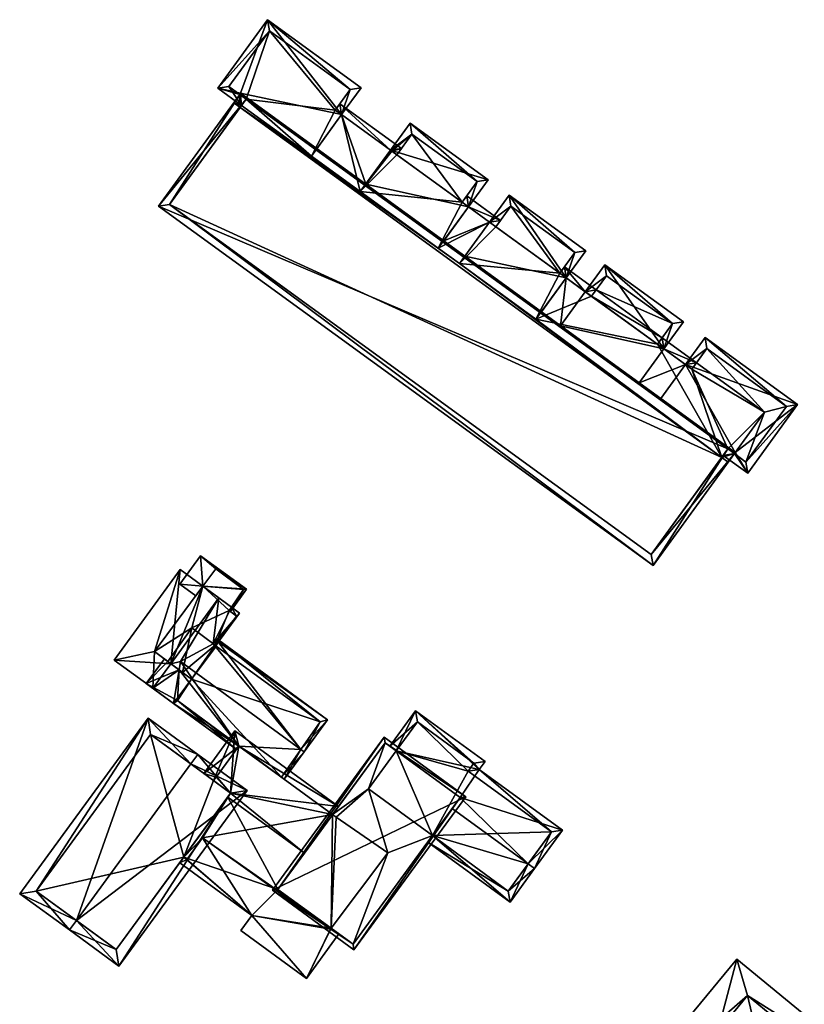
# Model space of a CAD drawing. Header units: inches. Extents: x 2685601 to 2690022, y 1235992 to 1239010.
# Tile 281 of 390: x 2689159 to 2689209, y 1237568 to 1237630. Entities that reach past the tile are written whole.
import ezdxf

# ---------------------------------------------------------------- set-up
doc = ezdxf.new("R2010")
doc.units = ezdxf.units.IN
doc.header["$MEASUREMENT"] = 0
doc.layers.add('Gebaeude Einzelhaus', color=10, linetype='Continuous')

msp = doc.modelspace()

# ---------------------------------------------------------------- meshes
at = {"layer": 'Gebaeude Einzelhaus'}
mesh = msp.add_polyface(dxfattribs=at)
corners = [(2689173.304, 1237625.738, 477.322), (2689173.255, 1237625.67, 475.916), (2689173.255, 1237625.67, 477.288), (2689173.304, 1237625.738, 475.879), (2689168.804, 1237618.695, 473.968), (2689173.269, 1237624.84, 475.663), (2689173.269, 1237624.84, 464.534), (2689173.365, 1237624.972, 476.137), (2689173.365, 1237624.972, 475.604), (2689173.659, 1237625.376, 477.288), (2689173.659, 1237625.376, 475.916), (2689173.365, 1237624.972, 464.534), (2689175.126, 1237629.706, 464.534), (2689173.659, 1237625.376, 464.534), (2689172.56, 1237626.175, 464.534), (2689173.659, 1237625.376, 475.422), (2689172.56, 1237626.175, 475.916), (2689175.126, 1237629.706, 473.988), (2689168.105, 1237618.585, 473.767), (2689173.3, 1237625.637, 475.422), (2689172.865, 1237625.134, 475.663), (2689173.255, 1237625.67, 475.423), (2689171.861, 1237626.065, 476.137), (2689175.016, 1237630.405, 473.767)]
mesh.append_faces([[corners[k] for k in face] for face in [(2, 9, 4), (2, 18, 9), (0, 2, 9), (8, 19, 15), (5, 20, 8), (8, 20, 19), (19, 20, 21), (5, 21, 20), (5, 19, 21), (8, 19, 5), (8, 15, 19), (7, 1, 10), (22, 16, 7), (7, 16, 1), (23, 17, 22), (22, 17, 16), (1, 7, 10), (1, 22, 7), (1, 3, 22), (22, 3, 23)]], dxfattribs={"color": 13})
mesh.append_faces([[corners[k] for k in face] for face in [(0, 1, 2), (0, 3, 1), (4, 5, 6), (4, 7, 5), (5, 7, 8), (4, 9, 7), (7, 9, 10), (2, 10, 9), (2, 1, 10), (8, 6, 5), (8, 11, 6), (12, 13, 14), (8, 15, 11), (11, 15, 13), (7, 10, 8), (8, 10, 15), (15, 14, 13), (15, 16, 14), (15, 1, 16), (15, 10, 1), (16, 17, 14), (14, 17, 12)]], dxfattribs={"color": 41})
mesh = msp.add_polyface(dxfattribs=at)
corners = [(2689173.304, 1237625.738, 477.322), (2689178.134, 1237622.227, 475.879), (2689173.304, 1237625.738, 475.879), (2689181.228, 1237619.978, 475.879), (2689177.791, 1237621.754, 464.534), (2689173.269, 1237624.84, 464.534), (2689173.365, 1237624.972, 464.534), (2689179.703, 1237624.385, 474.422), (2689182.799, 1237622.139, 474.421), (2689179.703, 1237624.385, 464.534), (2689182.799, 1237622.139, 464.534), (2689184.149, 1237623.146, 473.988), (2689183.2, 1237621.841, 474.423), (2689183.2, 1237621.841, 474.7), (2689183.2, 1237621.841, 464.534), (2689184.149, 1237623.146, 464.534), (2689173.659, 1237625.376, 464.534), (2689180.248, 1237625.984, 464.534), (2689179.299, 1237624.678, 464.534), (2689175.126, 1237629.706, 464.534), (2689178.134, 1237622.227, 475.392), (2689179.703, 1237624.385, 474.7), (2689175.126, 1237629.706, 473.988), (2689180.248, 1237625.984, 473.988), (2689179.299, 1237624.678, 474.423), (2689179.299, 1237624.678, 474.7), (2689179.593, 1237625.082, 474.242), (2689183.494, 1237622.246, 474.241), (2689181.228, 1237619.978, 475.392), (2689182.881, 1237622.08, 474.698), (2689182.799, 1237622.139, 474.698), (2689188.279, 1237620.145, 473.988), (2689184.039, 1237623.845, 473.767), (2689180.946, 1237626.094, 473.767), (2689175.016, 1237630.405, 473.767)]
mesh.append_faces([[corners[k] for k in face] for face in [(26, 7, 24), (27, 8, 26), (26, 8, 7), (24, 7, 26), (26, 8, 27), (8, 26, 7), (28, 7, 20), (28, 8, 7), (13, 29, 11), (11, 29, 30), (31, 11, 32), (32, 11, 30), (21, 23, 33), (33, 23, 34), (34, 23, 22), (21, 25, 23), (34, 21, 33), (34, 2, 21), (21, 2, 1)]], dxfattribs={"color": 13})
mesh.append_faces([[corners[k] for k in face] for face in [(0, 1, 2), (0, 3, 1), (4, 5, 6), (7, 8, 9), (9, 8, 10), (11, 12, 13), (11, 14, 12), (11, 15, 14), (16, 4, 6), (17, 18, 19), (19, 18, 16), (16, 18, 4), (4, 18, 9), (1, 20, 21), (21, 20, 7), (22, 23, 19), (19, 23, 17), (24, 23, 25), (24, 18, 23), (23, 18, 17), (7, 24, 21), (21, 24, 25), (7, 18, 24), (7, 9, 18)]], dxfattribs={"color": 41})
mesh = msp.add_polyface(dxfattribs=at)
corners = [(2689173.269, 1237624.84, 464.534), (2689203.786, 1237602.658, 464.533), (2689168.804, 1237618.695, 464.534), (2689178.134, 1237622.227, 475.879), (2689181.228, 1237619.978, 475.392), (2689178.134, 1237622.227, 475.392), (2689181.228, 1237619.978, 475.879), (2689173.304, 1237625.738, 477.322), (2689186.167, 1237616.387, 475.88), (2689187.508, 1237615.412, 475.879), (2689186.167, 1237616.387, 475.392), (2689199.32, 1237596.513, 464.533), (2689168.804, 1237618.695, 473.968), (2689180.885, 1237619.506, 464.534), (2689179.703, 1237624.385, 464.534), (2689182.799, 1237622.139, 464.534), (2689177.791, 1237621.754, 464.534), (2689187.165, 1237614.941, 464.534), (2689185.824, 1237615.916, 464.534), (2689183.2, 1237621.841, 464.534), (2689182.881, 1237622.08, 464.534), (2689187.33, 1237618.839, 464.534), (2689184.149, 1237623.146, 464.534), (2689188.279, 1237620.145, 464.534), (2689183.2, 1237621.841, 474.423), (2689182.881, 1237622.08, 474.698), (2689183.2, 1237621.841, 474.7), (2689182.881, 1237622.08, 474.421), (2689182.799, 1237622.139, 474.698), (2689182.799, 1237622.139, 474.421), (2689184.149, 1237623.146, 473.988), (2689188.279, 1237620.145, 473.988), (2689173.255, 1237625.67, 477.288), (2689168.105, 1237618.585, 473.767), (2689199.43, 1237595.814, 473.766), (2689173.659, 1237625.376, 477.288), (2689204.175, 1237603.193, 477.289), (2689204.629, 1237602.966, 477.322), (2689183.494, 1237622.246, 474.241), (2689187.735, 1237618.545, 474.701), (2689188.978, 1237620.255, 473.767), (2689184.039, 1237623.845, 473.767)]
mesh.append_faces([[corners[k] for k in face] for face in [(32, 12, 33), (33, 12, 34), (35, 33, 36), (7, 35, 37), (38, 27, 29), (38, 24, 27), (24, 38, 27), (29, 27, 38), (39, 6, 8), (40, 28, 39), (39, 28, 6), (40, 41, 28)]], dxfattribs={"color": 13})
mesh.append_faces([[corners[k] for k in face] for face in [(0, 1, 2), (3, 4, 5), (3, 6, 4), (7, 8, 6), (7, 9, 8), (8, 9, 10), (11, 12, 2), (12, 0, 2), (13, 14, 15), (13, 16, 14), (17, 0, 18), (18, 0, 13), (13, 0, 16), (19, 13, 20), (20, 13, 15), (19, 21, 13), (13, 21, 18), (19, 22, 21), (21, 22, 23), (24, 25, 26), (24, 27, 25), (24, 19, 27), (27, 19, 20), (27, 28, 25), (27, 29, 28), (27, 20, 29), (29, 20, 15), (30, 31, 22), (6, 28, 4), (4, 28, 29)]], dxfattribs={"color": 41})
mesh = msp.add_polyface(dxfattribs=at)
corners = [(2689204.629, 1237602.966, 477.322), (2689187.508, 1237615.412, 475.879), (2689173.304, 1237625.738, 477.322), (2689186.167, 1237616.387, 475.392), (2689187.508, 1237615.412, 475.392), (2689199.32, 1237596.513, 473.967), (2689168.804, 1237618.695, 473.968), (2689199.32, 1237596.513, 464.533), (2689187.165, 1237614.941, 464.534), (2689185.824, 1237615.916, 464.534), (2689189.076, 1237617.57, 464.534), (2689187.735, 1237618.545, 464.534), (2689203.786, 1237602.658, 464.533), (2689173.269, 1237624.84, 464.534), (2689189.076, 1237617.57, 474.423), (2689187.735, 1237618.545, 474.423), (2689187.33, 1237618.839, 464.534), (2689184.149, 1237623.146, 464.534), (2689188.279, 1237620.145, 473.988), (2689188.279, 1237620.145, 464.534), (2689187.33, 1237618.839, 474.423), (2689187.33, 1237618.839, 474.701), (2689187.735, 1237618.545, 474.701), (2689186.167, 1237616.387, 475.88), (2689189.48, 1237617.276, 464.534), (2689189.076, 1237617.57, 474.701), (2689189.48, 1237617.276, 474.423), (2689189.48, 1237617.276, 474.701), (2689190.429, 1237618.581, 473.988), (2689199.43, 1237595.814, 473.766), (2689189.774, 1237617.681, 474.241), (2689187.624, 1237619.244, 474.241), (2689188.978, 1237620.255, 473.767), (2689184.039, 1237623.845, 473.767)]
mesh.append_faces([[corners[k] for k in face] for face in [(29, 6, 5), (30, 15, 31), (31, 15, 20), (30, 14, 15), (30, 26, 14), (14, 3, 4), (14, 15, 3), (15, 31, 20), (26, 30, 14), (14, 30, 15), (15, 30, 31), (21, 18, 22), (22, 18, 32), (32, 18, 33), (28, 27, 25)]], dxfattribs={"color": 13})
mesh.append_faces([[corners[k] for k in face] for face in [(0, 1, 2), (3, 1, 4), (5, 6, 7), (8, 9, 10), (10, 9, 11), (8, 12, 13), (11, 14, 10), (11, 15, 14), (9, 16, 11), (17, 18, 19), (20, 18, 21), (20, 16, 18), (18, 16, 19), (15, 21, 22), (15, 20, 21), (15, 11, 20), (20, 11, 16), (23, 3, 22), (22, 3, 15), (24, 8, 10), (1, 25, 4), (4, 25, 14), (26, 25, 27), (26, 14, 25), (26, 24, 14), (14, 24, 10), (28, 26, 27), (28, 24, 26)]], dxfattribs={"color": 41})
mesh = msp.add_polyface(dxfattribs=at)
corners = [(2689193.568, 1237611.007, 475.879), (2689195.137, 1237613.165, 474.7), (2689193.568, 1237611.007, 475.392), (2689195.137, 1237613.165, 474.423), (2689204.629, 1237602.966, 477.322), (2689192.357, 1237611.887, 475.879), (2689187.508, 1237615.412, 475.879), (2689192.357, 1237611.887, 475.392), (2689195.541, 1237612.871, 464.534), (2689192.014, 1237611.416, 464.534), (2689193.925, 1237614.045, 464.534), (2689203.786, 1237602.658, 464.533), (2689187.165, 1237614.941, 464.534), (2689193.925, 1237614.045, 474.423), (2689194.469, 1237615.645, 464.534), (2689193.52, 1237614.34, 464.534), (2689190.429, 1237618.581, 464.534), (2689189.48, 1237617.276, 464.534), (2689193.925, 1237614.045, 474.7), (2689190.429, 1237618.581, 473.988), (2689194.469, 1237615.645, 473.987), (2689193.52, 1237614.34, 474.423), (2689193.52, 1237614.34, 474.7), (2689204.175, 1237603.193, 477.289), (2689173.659, 1237625.376, 477.288), (2689193.814, 1237614.744, 474.241), (2689190.319, 1237619.28, 473.767), (2689189.076, 1237617.57, 474.701), (2689195.168, 1237615.755, 473.767)]
mesh.append_faces([[corners[k] for k in face] for face in [(23, 4, 24), (25, 13, 21), (25, 3, 13), (21, 13, 25), (3, 25, 13), (13, 2, 3), (13, 7, 2), (20, 19, 26), (26, 19, 27), (28, 20, 26), (22, 20, 18), (18, 20, 28), (18, 6, 5), (18, 27, 6), (18, 26, 27), (18, 28, 26)]], dxfattribs={"color": 13})
mesh.append_faces([[corners[k] for k in face] for face in [(0, 1, 2), (2, 1, 3), (4, 5, 6), (5, 2, 7), (5, 0, 2), (8, 9, 10), (9, 11, 12), (3, 10, 13), (3, 8, 10), (14, 15, 16), (16, 15, 17), (17, 15, 12), (12, 15, 9), (9, 15, 10), (18, 7, 13), (18, 5, 7), (19, 16, 17), (19, 20, 16), (16, 20, 14), (21, 20, 22), (21, 15, 20), (20, 15, 14), (13, 22, 18), (13, 21, 22), (13, 10, 21), (21, 10, 15)]], dxfattribs={"color": 41})
mesh = msp.add_polyface(dxfattribs=at)
corners = [(2689201.483, 1237608.552, 474.423), (2689199.914, 1237606.394, 475.392), (2689201.483, 1237608.552, 474.7), (2689199.914, 1237606.394, 475.88), (2689201.888, 1237608.258, 474.7), (2689201.888, 1237608.258, 474.422), (2689202.836, 1237609.563, 473.987), (2689202.181, 1237608.662, 474.241), (2689202.181, 1237608.662, 464.533), (2689202.836, 1237609.563, 464.533), (2689200.112, 1237609.549, 474.7), (2689198.543, 1237607.39, 475.392), (2689200.112, 1237609.549, 474.422), (2689198.543, 1237607.39, 475.879), (2689168.804, 1237618.695, 464.534), (2689203.786, 1237602.658, 464.533), (2689199.32, 1237596.513, 464.533), (2689204.629, 1237602.966, 477.322), (2689204.629, 1237602.966, 475.879), (2689193.568, 1237611.007, 475.879), (2689192.357, 1237611.887, 475.879), (2689204.175, 1237603.193, 477.289), (2689199.32, 1237596.513, 473.967), (2689203.786, 1237602.658, 475.663), (2689199.708, 1237609.843, 464.533), (2689192.014, 1237611.416, 464.534), (2689201.888, 1237608.258, 464.533), (2689204.175, 1237603.193, 464.533), (2689206.491, 1237605.529, 464.533), (2689199.43, 1237595.814, 473.766), (2689204.58, 1237602.899, 477.289), (2689168.105, 1237618.585, 473.767)]
mesh.append_faces([[corners[k] for k in face] for face in [(2, 6, 4), (18, 2, 3), (10, 19, 13), (29, 22, 30), (30, 22, 21), (21, 29, 30), (21, 31, 29), (7, 0, 12), (7, 5, 0), (7, 0, 5), (0, 7, 12), (12, 11, 0), (0, 11, 1)]], dxfattribs={"color": 13})
mesh.append_faces([[corners[k] for k in face] for face in [(0, 1, 2), (2, 1, 3), (4, 0, 2), (4, 5, 0), (6, 7, 4), (4, 7, 5), (6, 8, 7), (6, 9, 8), (10, 11, 12), (10, 13, 11), (14, 15, 16), (3, 17, 18), (17, 19, 20), (11, 13, 1), (1, 13, 3), (3, 13, 17), (17, 13, 19), (21, 22, 23), (23, 22, 15), (15, 22, 16), (24, 15, 25), (24, 26, 15), (15, 26, 27), (28, 26, 8), (0, 26, 12), (12, 26, 24), (0, 5, 26), (7, 26, 5), (7, 8, 26)]], dxfattribs={"color": 41})
mesh = msp.add_polyface(dxfattribs=at)
corners = [(2689200.001, 1237610.247, 464.533), (2689195.835, 1237613.275, 464.534), (2689200.656, 1237611.149, 464.534), (2689196.49, 1237614.176, 464.534), (2689195.541, 1237612.871, 474.7), (2689195.541, 1237612.871, 474.423), (2689195.137, 1237613.165, 474.7), (2689195.137, 1237613.165, 474.423), (2689196.49, 1237614.176, 473.987), (2689195.835, 1237613.275, 474.241), (2689200.656, 1237611.149, 473.987), (2689199.708, 1237609.843, 474.7), (2689200.001, 1237610.247, 474.241), (2689199.708, 1237609.843, 474.422), (2689200.112, 1237609.549, 474.7), (2689200.112, 1237609.549, 474.422), (2689199.708, 1237609.843, 464.533), (2689195.541, 1237612.871, 464.534), (2689192.014, 1237611.416, 464.534), (2689202.726, 1237610.261, 473.766), (2689202.836, 1237609.563, 473.987), (2689201.483, 1237608.552, 474.7), (2689196.38, 1237614.875, 473.767), (2689201.355, 1237611.259, 473.767), (2689193.568, 1237611.007, 475.879), (2689193.814, 1237614.744, 474.241), (2689202.181, 1237608.662, 474.241)]
mesh.append_faces([[corners[k] for k in face] for face in [(19, 20, 21), (11, 10, 14), (8, 4, 6), (10, 8, 22), (22, 8, 6), (14, 10, 23), (23, 10, 22), (14, 6, 24), (23, 22, 14), (14, 22, 6), (9, 7, 25), (9, 5, 7), (26, 15, 12), (12, 15, 13), (15, 26, 12), (13, 15, 12), (9, 7, 5), (7, 9, 25)]], dxfattribs={"color": 13})
mesh.append_faces([[corners[k] for k in face] for face in [(0, 1, 2), (2, 1, 3), (4, 5, 6), (6, 5, 7), (8, 9, 4), (4, 9, 5), (8, 1, 9), (8, 3, 1), (8, 10, 3), (3, 10, 2), (10, 0, 2), (11, 12, 10), (10, 12, 0), (11, 13, 12), (14, 15, 11), (11, 15, 13), (16, 17, 0), (0, 17, 1), (16, 18, 17), (7, 5, 17), (9, 17, 5), (9, 1, 17), (13, 16, 12), (12, 16, 0), (15, 16, 13)]], dxfattribs={"color": 41})
mesh = msp.add_polyface(dxfattribs=at)
corners = [(2689207.881, 1237605.896, 464.533), (2689206.491, 1237605.529, 464.533), (2689202.836, 1237609.563, 464.533), (2689202.181, 1237608.662, 464.533), (2689205.315, 1237602.365, 464.533), (2689204.579, 1237602.899, 464.533), (2689202.836, 1237609.563, 473.987), (2689207.881, 1237605.896, 473.987), (2689205.315, 1237602.365, 475.916), (2689204.579, 1237602.899, 475.422), (2689204.58, 1237602.899, 475.916), (2689204.58, 1237602.899, 477.289), (2689204.629, 1237602.966, 477.322), (2689204.629, 1237602.966, 475.879), (2689204.175, 1237603.193, 475.916), (2689204.175, 1237603.193, 475.422), (2689204.175, 1237603.193, 477.289), (2689203.786, 1237602.658, 475.663), (2689204.175, 1237603.193, 464.533), (2689201.888, 1237608.258, 464.533), (2689203.786, 1237602.658, 464.533), (2689208.58, 1237606.006, 473.766), (2689202.726, 1237610.261, 473.766), (2689205.425, 1237601.666, 476.137), (2689203.881, 1237602.789, 476.137), (2689201.483, 1237608.552, 474.7), (2689204.19, 1237602.364, 475.663)]
mesh.append_faces([[corners[k] for k in face] for face in [(21, 7, 22), (22, 7, 6), (23, 8, 21), (21, 8, 7), (23, 10, 8), (23, 24, 10), (10, 24, 14), (23, 10, 24), (24, 10, 14), (23, 13, 10), (23, 21, 13), (13, 21, 25), (25, 21, 22), (16, 11, 12), (26, 17, 9), (9, 17, 15), (26, 9, 17), (17, 9, 15)]], dxfattribs={"color": 13})
mesh.append_faces([[corners[k] for k in face] for face in [(0, 1, 2), (2, 1, 3), (0, 4, 1), (1, 4, 5), (6, 7, 2), (2, 7, 0), (7, 4, 0), (7, 8, 4), (8, 9, 4), (4, 9, 5), (8, 10, 9), (11, 10, 12), (12, 10, 13), (10, 14, 9), (9, 14, 15), (10, 11, 14), (14, 11, 16), (16, 17, 14), (14, 17, 15), (18, 1, 5), (18, 19, 1), (9, 15, 5), (5, 15, 18), (20, 15, 17), (20, 18, 15)]], dxfattribs={"color": 41})
mesh = msp.add_polyface(dxfattribs=at)
corners = [(2689168.878, 1237589.584, 473.15), (2689165.293, 1237589.813, 472.013), (2689167.739, 1237588.025, 473.15), (2689169.478, 1237595.544, 472.013), (2689170.918, 1237594.492, 472.683), (2689171.925, 1237593.756, 473.151), (2689171.683, 1237590.751, 472.049), (2689171.723, 1237590.72, 472.013), (2689173.24, 1237592.796, 472.013), (2689171.571, 1237590.835, 472.146), (2689172.728, 1237593.17, 472.456), (2689169.49, 1237589.733, 472.867), (2689169.402, 1237589.194, 472.695), (2689169.054, 1237587.065, 472.013), (2689170.184, 1237588.612, 472.013), (2689167.85, 1237590.35, 472.67), (2689173.05, 1237592.604, 472.041), (2689172.581, 1237592.954, 472.45), (2689171.856, 1237590.985, 472.048), (2689169.444, 1237594.629, 472.206), (2689170.466, 1237593.882, 472.206), (2689170.918, 1237594.492, 471.915), (2689173.678, 1237594.299, 471.349), (2689172.728, 1237593.17, 471.914), (2689170.76, 1237596.43, 471.349), (2689172.655, 1237592.898, 472.015), (2689172.581, 1237592.954, 472.014), (2689171.731, 1237595.589, 471.39), (2689173.48, 1237594.277, 471.401), (2689170.918, 1237594.492, 466.764), (2689167.85, 1237590.35, 466.764), (2689168.703, 1237589.715, 472.697), (2689168.703, 1237589.715, 466.764), (2689173.05, 1237592.604, 466.764), (2689171.683, 1237590.751, 466.764), (2689172.581, 1237592.954, 466.764), (2689172.728, 1237593.17, 466.764), (2689170.206, 1237591.863, 466.764), (2689173.48, 1237594.277, 466.764), (2689171.731, 1237595.589, 466.764)]
mesh.append_faces([[corners[k] for k in face] for face in [(23, 25, 26), (28, 22, 23), (23, 22, 25), (24, 21, 19), (19, 21, 20), (28, 27, 22), (22, 27, 24), (24, 27, 21), (22, 23, 25), (25, 23, 26), (19, 21, 24), (24, 21, 22), (22, 21, 23), (19, 20, 21), (18, 7, 6), (18, 16, 7), (7, 16, 8), (8, 16, 10), (10, 16, 17), (2, 12, 13), (13, 12, 14), (2, 0, 12), (3, 15, 1), (1, 15, 2), (2, 15, 0), (3, 4, 15), (12, 13, 14), (12, 2, 13), (11, 0, 12), (12, 0, 2), (9, 5, 11), (11, 5, 0), (9, 10, 5), (6, 8, 9), (9, 8, 10), (6, 7, 8), (3, 0, 4), (4, 0, 5), (3, 1, 0), (0, 1, 2)]], dxfattribs={"color": 13})
mesh.append_faces([[corners[k] for k in face] for face in [(36, 29, 38), (38, 29, 39), (27, 29, 21), (27, 39, 29), (27, 38, 39), (27, 28, 38), (23, 36, 28), (28, 36, 38), (29, 37, 30), (30, 37, 32), (29, 35, 37), (37, 35, 34), (34, 35, 33), (29, 36, 35), (23, 35, 36), (23, 26, 35), (23, 10, 26), (26, 10, 17), (16, 26, 17), (16, 33, 26), (26, 33, 35), (33, 18, 34), (34, 18, 6), (33, 16, 18), (31, 15, 32), (32, 15, 30), (31, 0, 15), (31, 12, 0), (21, 15, 4), (21, 30, 15), (21, 29, 30), (5, 21, 4), (5, 23, 21), (5, 10, 23)]], dxfattribs={"color": 41})
mesh = msp.add_polyface(dxfattribs=at)
corners = [(2689167.331, 1237588.323, 472.013), (2689169.402, 1237589.194, 472.695), (2689168.703, 1237589.715, 472.697), (2689169.054, 1237587.065, 472.013), (2689173.2, 1237584.35, 472.103), (2689169.49, 1237589.733, 472.867), (2689168.473, 1237589.886, 472.698), (2689173.049, 1237584.147, 472.013), (2689177.128, 1237584.155, 472.866), (2689176.06, 1237582.257, 472.102), (2689177.335, 1237584.004, 472.866), (2689171.856, 1237590.985, 472.048), (2689178.815, 1237586.03, 472.013), (2689171.916, 1237591.067, 472.013), (2689171.571, 1237590.835, 472.146), (2689169.3, 1237587.25, 472.117), (2689170.2, 1237588.6, 472.691), (2689175.9, 1237582.4, 472.109), (2689178.35, 1237585.9, 472.142), (2689171.75, 1237590.7, 472.147), (2689169.3, 1237587.25, 466.764), (2689175.9, 1237582.4, 466.764), (2689178.35, 1237585.9, 466.764), (2689171.75, 1237590.7, 466.764), (2689171.683, 1237590.751, 472.049), (2689171.683, 1237590.751, 466.764), (2689168.703, 1237589.715, 466.764), (2689169.62, 1237589.032, 466.764), (2689170.2, 1237588.6, 466.764), (2689170.206, 1237591.863, 466.764)]
mesh.append_faces([[corners[k] for k in face] for face in [(13, 19, 11), (11, 19, 14), (10, 18, 12), (12, 18, 13), (13, 18, 19), (10, 8, 18), (4, 17, 9), (9, 17, 10), (10, 17, 8), (3, 15, 7), (7, 15, 4), (4, 15, 17), (15, 1, 16), (3, 0, 15), (15, 0, 1), (1, 0, 2), (2, 0, 6), (8, 14, 5), (8, 11, 14), (10, 12, 8), (8, 12, 11), (11, 12, 13), (8, 9, 10), (5, 4, 8), (8, 4, 9), (4, 3, 7), (0, 2, 6), (5, 1, 4), (4, 1, 3), (3, 1, 0), (0, 1, 2)]], dxfattribs={"color": 13})
mesh.append_faces([[corners[k] for k in face] for face in [(25, 27, 29), (29, 27, 26), (23, 28, 25), (25, 28, 27), (28, 21, 20), (23, 22, 28), (28, 22, 21), (15, 28, 20), (15, 16, 28), (1, 27, 16), (16, 27, 28), (1, 26, 27), (1, 2, 26), (24, 23, 25), (14, 19, 24), (24, 19, 23), (19, 18, 23), (23, 18, 22), (8, 22, 18), (8, 17, 22), (22, 17, 21), (17, 20, 21), (17, 15, 20)]], dxfattribs={"color": 41})
mesh = msp.add_polyface(dxfattribs=at)
corners = [(2689187.214, 1237581.095, 473.388), (2689193.699, 1237579.034, 472.318), (2689188.423, 1237582.886, 472.318), (2689191.516, 1237576.893, 473.813), (2689191.92, 1237576.598, 473.813), (2689184.393, 1237586.591, 472.013), (2689188.786, 1237583.383, 472.013), (2689183.161, 1237584.057, 473.387), (2689182.756, 1237584.352, 473.387), (2689186.709, 1237580.403, 473.813), (2689185.453, 1237578.685, 472.772), (2689185.158, 1237578.281, 472.528), (2689190.37, 1237574.475, 472.527), (2689190.261, 1237575.174, 472.772), (2689193, 1237578.925, 472.566), (2689187.723, 1237582.778, 472.566), (2689188.086, 1237583.274, 472.261), (2689184.501, 1237585.893, 472.261), (2689190.261, 1237575.174, 466.764), (2689193, 1237578.925, 466.764), (2689187.723, 1237582.778, 466.764), (2689188.086, 1237583.274, 466.764), (2689184.501, 1237585.893, 466.764), (2689183.161, 1237584.057, 466.764), (2689185.453, 1237578.685, 466.764), (2689181.4, 1237581.645, 466.764)]
mesh.append_faces([[corners[k] for k in face] for face in [(5, 17, 8), (8, 17, 7), (2, 16, 6), (6, 16, 5), (5, 16, 17), (2, 15, 16), (4, 14, 1), (1, 14, 2), (2, 14, 15), (4, 3, 14), (13, 11, 10), (13, 12, 11), (13, 4, 12), (13, 3, 4), (10, 3, 9), (10, 12, 3), (3, 12, 4), (10, 11, 12), (3, 0, 9), (7, 5, 8), (0, 2, 7), (7, 2, 5), (5, 2, 6), (4, 1, 3), (3, 1, 0), (0, 1, 2)]], dxfattribs={"color": 13})
mesh.append_faces([[corners[k] for k in face] for face in [(20, 22, 21), (20, 23, 22), (20, 24, 23), (23, 24, 25), (20, 19, 24), (24, 19, 18), (18, 13, 24), (24, 13, 10), (22, 23, 17), (17, 23, 7), (17, 16, 22), (22, 16, 21), (16, 20, 21), (16, 15, 20), (15, 14, 20), (20, 14, 19), (14, 18, 19), (14, 13, 18), (14, 3, 13)]], dxfattribs={"color": 41})
mesh = msp.add_polyface(dxfattribs=at)
corners = [(2689162.902, 1237573.312, 477.606), (2689167.44, 1237586.136, 475.236), (2689159.311, 1237575.006, 475.236), (2689170.146, 1237583.232, 477.606), (2689170.588, 1237583.838, 477.606), (2689162.459, 1237572.706, 477.606), (2689165.591, 1237570.419, 475.236), (2689173.72, 1237581.55, 475.236), (2689160.36, 1237575.17, 475.692), (2689167.604, 1237585.089, 475.692), (2689165.428, 1237571.466, 475.694), (2689172.673, 1237581.386, 475.694), (2689171.594, 1237582.174, 474.622), (2689167.604, 1237585.089, 466.764), (2689172.673, 1237581.386, 474.623), (2689171.594, 1237582.174, 466.764), (2689160.36, 1237575.17, 466.764), (2689165.428, 1237571.466, 466.764), (2689169.702, 1237577.318, 472.716), (2689169.702, 1237577.318, 466.764), (2689172.487, 1237581.131, 474.762), (2689172.673, 1237581.386, 466.764)]
mesh.append_faces([[corners[k] for k in face] for face in [(3, 9, 4), (11, 3, 4), (7, 11, 4), (6, 10, 11), (6, 11, 7), (0, 10, 5), (8, 0, 5), (5, 10, 6), (2, 8, 5), (9, 8, 1), (4, 9, 1), (1, 8, 2), (0, 7, 3), (3, 7, 4), (5, 6, 0), (0, 6, 7), (0, 2, 5), (4, 1, 3), (3, 1, 0), (0, 1, 2)]], dxfattribs={"color": 13})
mesh.append_faces([[corners[k] for k in face] for face in [(15, 19, 13), (13, 19, 16), (16, 19, 17), (15, 21, 19), (11, 20, 14), (11, 18, 20), (18, 17, 19), (11, 10, 18), (18, 10, 17), (0, 8, 10), (10, 8, 17), (17, 8, 16), (8, 9, 16), (16, 9, 13), (13, 12, 15), (12, 11, 14), (12, 3, 11), (13, 9, 12), (12, 9, 3)]], dxfattribs={"color": 41})
mesh = msp.add_polyface(dxfattribs=at)
corners = [(2689169.702, 1237577.318, 472.716), (2689169.444, 1237576.965, 472.528), (2689174.013, 1237573.628, 472.527), (2689177.469, 1237569.633, 472.013), (2689173.313, 1237572.668, 472.013), (2689179.037, 1237572.815, 473.526), (2689175.666, 1237575.278, 473.526), (2689179.53, 1237572.455, 473.526), (2689172.487, 1237581.131, 474.762), (2689177.348, 1237577.581, 474.762), (2689172.945, 1237585.319, 473.15), (2689170.978, 1237582.625, 474.622), (2689171.594, 1237582.174, 474.622), (2689172.673, 1237581.386, 474.623), (2689179.125, 1237580.015, 473.432), (2689179.502, 1237580.531, 473.15), (2689173.2, 1237584.35, 473.429), (2689171.75, 1237582.4, 474.501), (2689170.9, 1237578.55, 473.454), (2689178.996, 1237572.761, 473.497), (2689169.904, 1237577.181, 472.72), (2689173.2, 1237584.35, 472.103), (2689171.75, 1237582.4, 466.764), (2689173.2, 1237584.35, 466.764), (2689171.594, 1237582.174, 466.764), (2689169.904, 1237577.181, 466.764), (2689169.702, 1237577.318, 466.764), (2689170.9, 1237578.55, 466.764), (2689178.996, 1237572.761, 466.764), (2689179.037, 1237572.815, 466.764), (2689179.125, 1237580.015, 466.764), (2689172.673, 1237581.386, 466.764), (2689179.35, 1237579.85, 466.764), (2689182.621, 1237577.599, 466.764)]
mesh.append_faces([[corners[k] for k in face] for face in [(20, 1, 0), (20, 2, 1), (2, 3, 4), (2, 19, 3), (3, 19, 7), (7, 19, 5), (20, 18, 2), (2, 18, 19), (11, 17, 12), (10, 16, 11), (11, 16, 17), (10, 15, 16), (16, 15, 14), (10, 13, 15), (15, 13, 14), (14, 13, 9), (9, 13, 8), (10, 12, 13), (10, 11, 12), (0, 6, 8), (8, 6, 9), (5, 3, 7), (0, 2, 6), (6, 2, 5), (5, 2, 3), (3, 2, 4), (0, 1, 2)]], dxfattribs={"color": 13})
mesh.append_faces([[corners[k] for k in face] for face in [(29, 32, 33), (29, 30, 32), (30, 31, 23), (23, 31, 22), (22, 31, 24), (29, 27, 30), (30, 27, 31), (31, 27, 26), (26, 27, 25), (29, 28, 27), (21, 30, 23), (21, 14, 30), (21, 16, 14), (28, 29, 19), (19, 29, 5), (19, 18, 28), (28, 18, 27), (18, 20, 27), (27, 20, 25), (25, 0, 26), (25, 20, 0), (12, 17, 24), (24, 17, 22), (17, 21, 22), (22, 21, 23), (17, 16, 21)]], dxfattribs={"color": 41})
mesh = msp.add_polyface(dxfattribs=at)
corners = [(2689175.316, 1237575.223, 475.046), (2689187.563, 1237581.15, 475.046), (2689182.399, 1237584.921, 475.046), (2689180.48, 1237571.451, 475.046), (2689175.666, 1237575.278, 475.046), (2689182.454, 1237584.573, 475.046), (2689180.425, 1237571.801, 475.046), (2689187.214, 1237581.095, 475.046), (2689183.161, 1237584.057, 473.387), (2689182.454, 1237584.573, 466.764), (2689187.214, 1237581.095, 473.388), (2689183.161, 1237584.057, 466.764), (2689179.125, 1237580.015, 473.432), (2689177.348, 1237577.581, 474.762), (2689179.125, 1237580.015, 466.764), (2689175.666, 1237575.278, 473.526), (2689179.037, 1237572.815, 473.526), (2689180.425, 1237571.801, 466.764), (2689179.037, 1237572.815, 466.764), (2689185.453, 1237578.685, 472.772), (2689185.453, 1237578.685, 466.764), (2689186.709, 1237580.403, 473.813), (2689181.4, 1237581.645, 466.764), (2689182.621, 1237577.599, 466.764), (2689179.35, 1237579.85, 466.764)]
mesh.append_faces([[corners[k] for k in face] for face in [(7, 5, 1), (3, 6, 7), (3, 7, 1), (4, 6, 0), (0, 6, 3), (5, 4, 2), (1, 5, 2), (2, 4, 0), (3, 1, 0), (0, 1, 2)]], dxfattribs={"color": 13})
mesh.append_faces([[corners[k] for k in face] for face in [(23, 17, 18), (23, 20, 17), (9, 22, 14), (14, 22, 24), (24, 22, 23), (23, 22, 20), (9, 11, 22), (7, 21, 10), (7, 19, 21), (19, 17, 20), (7, 6, 19), (19, 6, 17), (17, 16, 18), (16, 4, 15), (17, 6, 16), (16, 6, 4), (4, 13, 15), (12, 9, 14), (4, 5, 13), (13, 5, 12), (12, 5, 9), (9, 8, 11), (8, 7, 10), (9, 5, 8), (8, 5, 7)]], dxfattribs={"color": 41})
mesh = msp.add_polyface(dxfattribs=at)
corners = [(2689214.569, 1237562.761, 480.142), (2689223.594, 1237557.535, 480.142), (2689215.655, 1237564.08, 480.142), (2689221.644, 1237555.171, 480.142), (2689205.42, 1237568.548, 480.142), (2689204.743, 1237570.861, 480.142), (2689196.226, 1237560.533, 480.142), (2689198.489, 1237560.14, 480.142), (2689200.973, 1237556.62, 480.142), (2689205.206, 1237551.105, 480.142), (2689199.979, 1237555.415, 480.142), (2689206.386, 1237552.536, 480.142), (2689207.736, 1237552.516, 480.142), (2689210.761, 1237548.93, 480.142), (2689211.825, 1237550.221, 480.142), (2689215.86, 1237548.155, 480.142), (2689215.979, 1237546.796, 480.142), (2689208.884, 1237553.906, 480.142), (2689219.504, 1237551.071, 480.142), (2689218.763, 1237551.676, 480.142), (2689208.884, 1237553.906, 482.275), (2689221.644, 1237555.171, 482.275), (2689205.42, 1237568.548, 482.275), (2689215.86, 1237548.155, 482.275), (2689198.489, 1237560.14, 482.275), (2689207.736, 1237552.516, 482.275), (2689200.973, 1237556.62, 467.353), (2689196.226, 1237560.533, 467.353), (2689199.979, 1237555.415, 467.353), (2689205.206, 1237551.105, 467.353), (2689206.386, 1237552.536, 467.353), (2689210.761, 1237548.93, 467.353), (2689211.825, 1237550.221, 467.353), (2689215.979, 1237546.796, 467.353), (2689219.504, 1237551.071, 467.353), (2689218.763, 1237551.676, 467.353), (2689223.594, 1237557.535, 467.353), (2689215.655, 1237564.08, 467.353), (2689214.569, 1237562.761, 467.353), (2689204.743, 1237570.861, 467.353)]
mesh.append_faces([[corners[k] for k in face] for face in [(20, 24, 25), (20, 22, 24), (23, 21, 20), (20, 21, 22), (15, 18, 19), (15, 16, 18), (12, 14, 17), (17, 14, 15), (15, 14, 16), (12, 13, 14), (12, 11, 13), (7, 8, 12), (12, 8, 11), (11, 8, 9), (9, 8, 10), (4, 6, 7), (7, 6, 8), (4, 5, 6), (3, 0, 4), (4, 0, 5), (3, 1, 0), (0, 1, 2)]], dxfattribs={"color": 13})
mesh.append_faces([[corners[k] for k in face] for face in [(38, 26, 39), (39, 26, 27), (26, 29, 28), (38, 30, 26), (26, 30, 29), (38, 32, 30), (30, 32, 31), (38, 35, 32), (32, 35, 33), (33, 35, 34), (37, 36, 38), (38, 36, 35), (6, 5, 27), (27, 5, 39), (5, 0, 39), (39, 0, 38), (0, 2, 38), (38, 2, 37), (2, 1, 37), (37, 1, 36), (3, 36, 1), (3, 35, 36), (3, 19, 35), (19, 18, 35), (35, 18, 34), (18, 16, 34), (34, 16, 33), (16, 14, 33), (33, 14, 32), (14, 13, 32), (32, 13, 31), (13, 11, 31), (31, 11, 30), (11, 9, 30), (30, 9, 29), (9, 10, 29), (29, 10, 28), (10, 8, 28), (28, 8, 26), (8, 6, 26), (26, 6, 27), (17, 15, 20), (20, 15, 23), (12, 17, 25), (25, 17, 20), (7, 12, 24), (24, 12, 25), (4, 7, 22), (22, 7, 24), (3, 4, 21), (21, 4, 22), (19, 23, 15), (19, 21, 23), (19, 3, 21)]], dxfattribs={"color": 41})

doc.saveas('drawing.dxf')
